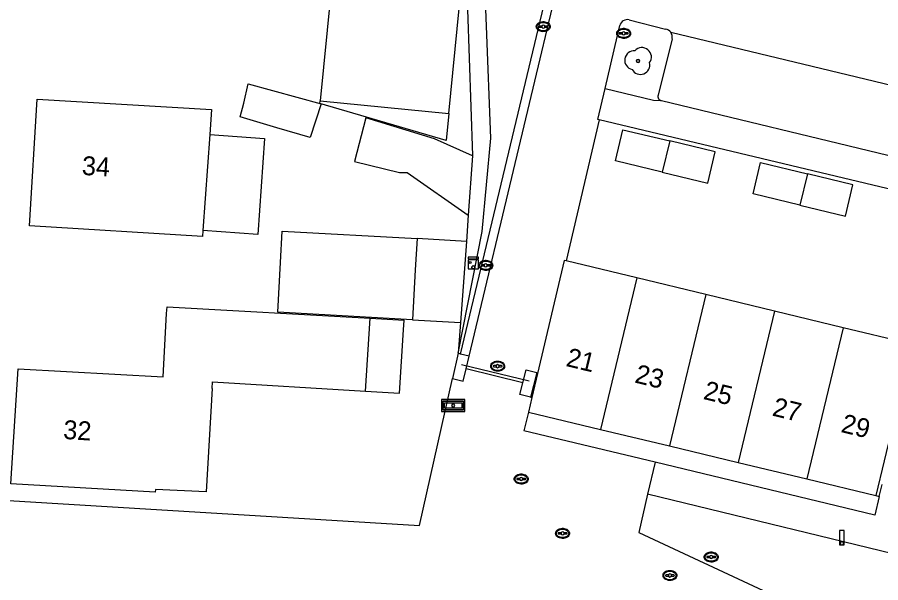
# Model space of a CAD drawing. Extents: x 194485 to 197793, y 468269 to 470822.
# Drawn here: x 194856.3 to 194911.2, y 470320 to 470356 of the extents above; entities that cross this region are included whole.
import ezdxf

# ---------------------------------------------------------------- set-up
doc = ezdxf.new("R2010")
doc.units = 0
for name, color, linetype in [('BGT grensvlak gebouwinstallatie plus 1', 7, 'Continuous'), ('BGT grensvlak onbegroeid terreindeel', 7, 'Continuous'), ('BGT grensvlak pand op maaiveld', 7, 'Continuous'), ('BGT grensvlak pand op maaiveld LR', 7, 'Continuous'), ('BGT grensvlak vegetatieobject', 7, 'Continuous'), ('BGT grensvlak wegdeel', 7, 'Continuous'), ('BGT lijnelement scheiding hek', 7, 'Continuous'), ('BGT puntobject bord verkeersbord', 7, 'Continuous'), ('BGT puntobject kast elektrakast', 7, 'Continuous'), ('BGT puntobject paal lichtmast', 7, 'Continuous'), ('BGT puntobject put inspectie- rioolput', 7, 'Continuous'), ('BGT puntobject put kolk', 7, 'Continuous'), ('BGT puntobject vegetatieobject boom', 7, 'Continuous'), ('BGT tekst huisnummerreeks', 7, 'Continuous')]:
    doc.layers.add(name, color=color, linetype=linetype)

msp = doc.modelspace()

# ---------------------------------------------------------------- linework, layer by layer
at = {"layer": 'BGT grensvlak gebouwinstallatie plus 1'}
for p, q in [((194870.711, 470350.513), (194870.975, 470351.76)), ((194870.975, 470351.76), (194875.622, 470350.474)), ((194870.464, 470349.656), (194870.711, 470350.513)), ((194875.622, 470350.474), (194874.923, 470348.337)), ((194872.817, 470348.954), (194870.464, 470349.656)), ((194874.923, 470348.337), (194872.817, 470348.954)), ((194868.537, 470348.524), (194872.032, 470348.278)), ((194872.032, 470348.278), (194871.603, 470342.173)), ((194885.263, 470347.183), (194884.991, 470343.393)), ((194871.603, 470342.173), (194868.108, 470342.419)), ((194884.872, 470341.731), (194881.727, 470341.91)), ((194884.872, 470341.731), (194884.503, 470336.584)), ((194878.746, 470336.847), (194880.904, 470336.725)), ((194880.861, 470336.117), (194880.904, 470336.725)), ((194881.435, 470336.753), (194884.503, 470336.584))]:
    msp.add_line(p, q, dxfattribs=at)
for points in [[(194883.747, 470349.869), (194883.585, 470348.152), (194875.548, 470350.508), (194875.564, 470350.67)], [(194885.263, 470347.183), (194882.835, 470348.247), (194878.473, 470349.587), (194877.742, 470346.81), (194880.603, 470346.125), (194881.09, 470346.125), (194884.991, 470343.393)], [(194878.45, 470332.225), (194880.603, 470332.097), (194880.861, 470336.117)]]:
    msp.add_lwpolyline(points, dxfattribs=at)
at = {"layer": 'BGT grensvlak onbegroeid terreindeel'}
for p, q in [((194884.355, 470334.627), (194883.99, 470333.015)), ((194884.494, 470334.575), (194884.355, 470334.627))]:
    msp.add_line(p, q, dxfattribs=at)
at = {"layer": 'BGT grensvlak pand op maaiveld'}
for p, q in [((194883.747, 470349.869), (194884.4, 470356.53)), ((194875.564, 470350.67), (194883.747, 470349.869)), ((194868.537, 470348.524), (194868.108, 470342.419)), ((194873.042, 470340.404), (194873.155, 470342.396)), ((194873.155, 470342.396), (194881.727, 470341.91)), ((194881.727, 470341.91), (194881.614, 470339.918)), ((194872.863, 470337.238), (194873.042, 470340.404)), ((194895.721, 470339.413), (194891.211, 470340.5)), ((194881.614, 470339.918), (194881.435, 470336.753)), ((194900.095, 470338.358), (194895.721, 470339.413)), ((194904.47, 470337.304), (194900.095, 470338.358)), ((194881.435, 470336.753), (194872.863, 470337.238)), ((194908.845, 470336.249), (194904.47, 470337.304)), ((194878.45, 470332.225), (194878.746, 470336.847)), ((194889.035, 470331.817), (194888.816, 470330.888)), ((194888.816, 470330.888), (194893.41, 470329.785)), ((194893.41, 470329.785), (194897.785, 470328.735)), ((194897.785, 470328.735), (194902.161, 470327.685)), ((194902.161, 470327.685), (194906.537, 470326.634)), ((194906.537, 470326.634), (194910.913, 470325.584)), ((194911.14, 470325.529), (194911.323, 470326.287)), ((194910.913, 470325.584), (194911.14, 470325.529))]:
    msp.add_line(p, q, dxfattribs=at)
for points in [[(194879.832, 470356.977), (194876.216, 470357.331), (194875.564, 470350.67)], [(194857.073, 470342.728), (194857.552, 470350.77), (194868.649, 470350.119), (194868.537, 470348.524)], [(194897.334, 470346.134), (194894.357, 470346.846), (194894.828, 470348.832), (194897.811, 470348.119)], [(194897.334, 470346.134), (194900.235, 470345.441), (194900.706, 470347.427), (194897.811, 470348.119)], [(194906.088, 470344.044), (194903.108, 470344.763), (194903.584, 470346.742), (194906.563, 470346.024)], [(194906.088, 470344.044), (194908.988, 470343.345), (194909.464, 470345.324), (194906.563, 470346.024)], [(194868.108, 470342.419), (194868.082, 470342.051), (194857.073, 470342.728)], [(194891.211, 470340.5), (194891.092, 470340.529), (194889.035, 470331.817)], [(194868.693, 470332.387), (194868.308, 470325.808), (194865.089, 470325.956), (194865.064, 470325.79), (194855.889, 470326.325), (194856.358, 470333.642), (194865.572, 470333.12), (194865.792, 470337.154)], [(194865.792, 470337.154), (194865.825, 470337.579), (194878.746, 470336.847)], [(194913.686, 470337.138), (194913.405, 470337.206), (194912.943, 470335.261), (194908.845, 470336.249)], [(194868.693, 470332.387), (194868.723, 470332.804), (194878.45, 470332.225)]]:
    msp.add_lwpolyline(points, dxfattribs=at)
at = {"layer": 'BGT grensvlak pand op maaiveld LR'}
for p, q in [((194897.811, 470348.119), (194897.334, 470346.134)), ((194906.563, 470346.024), (194906.088, 470344.044)), ((194895.721, 470339.413), (194893.41, 470329.785)), ((194900.095, 470338.358), (194897.785, 470328.735)), ((194904.47, 470337.304), (194902.161, 470327.685)), ((194913.686, 470337.138), (194910.913, 470325.584)), ((194908.845, 470336.249), (194906.537, 470326.634))]:
    msp.add_line(p, q, dxfattribs=at)
at = {"layer": 'BGT grensvlak vegetatieobject'}
for p, q in [((194884.991, 470343.393), (194884.872, 470341.731)), ((194884.503, 470336.584), (194884.355, 470334.627))]:
    msp.add_line(p, q, dxfattribs=at)
for points in [[(194884.355, 470334.627), (194885.874, 470342.369), (194886.426, 470348.29), (194885.873, 470362.551), (194887.231, 470373.861), (194889.283, 470389.185)], [(194884.941, 470356.477), (194885.264, 470347.197), (194885.263, 470347.183)]]:
    msp.add_lwpolyline(points, dxfattribs=at)
at = {"layer": 'BGT grensvlak wegdeel'}
for p, q in [((194884.494, 470334.575), (194890.837, 470361.036)), ((194895.232, 470355.819), (194897.546, 470355.235)), ((194893.688, 470351.449), (194894.623, 470355.455)), ((194897.87, 470355.026), (194913.16, 470351.361)), ((194897.959, 470354.621), (194897.06, 470351.03)), ((194897.283, 470350.684), (194911.688, 470347.214)), ((194893.324, 470349.458), (194891.211, 470340.5)), ((194885.052, 470334.431), (194884.494, 470334.575)), ((194884.856, 470333.645), (194885.052, 470334.431)), ((194888.459, 470332.747), (194884.856, 470333.645)), ((194881.879, 470323.679), (194883.99, 470333.015)), ((194888.953, 470331.838), (194889.035, 470331.817)), ((194888.816, 470330.888), (194888.531, 470329.705)), ((194896.882, 470327.693), (194888.531, 470329.705)), ((194896.882, 470327.693), (194896.394, 470325.668)), ((194910.851, 470324.328), (194896.882, 470327.693)), ((194911.14, 470325.529), (194910.851, 470324.328)), ((194852.981, 470325.442), (194881.879, 470323.679))]:
    msp.add_line(p, q, dxfattribs=at)
for points in [[(194885.052, 470334.431), (194891.371, 470360.905), (194890.837, 470361.036)], [(194893.324, 470349.458), (194893.228, 470349.48), (194893.688, 470351.449)], [(194893.688, 470351.449), (194896.766, 470350.714), (194897.283, 470350.684)], [(194931.29, 470332.913), (194933.064, 470339.928), (194912.605, 470344.872), (194893.324, 470349.458)], [(194883.99, 470333.015), (194884.658, 470332.846), (194884.856, 470333.645)], [(194888.459, 470332.747), (194888.662, 470333.563), (194889.342, 470333.394), (194888.953, 470331.838)], [(194888.953, 470331.838), (194888.274, 470332.008), (194888.459, 470332.747)], [(194896.394, 470325.668), (194895.83, 470323.238), (194920.522, 470311.724), (194950.704, 470297.678)], [(194954.574, 470313.713), (194933.224, 470318.832), (194914.835, 470323.277), (194914.359, 470321.307), (194896.394, 470325.668)]]:
    msp.add_lwpolyline(points, dxfattribs=at)
for centre, radius, start, end in [((194895.116, 470355.322), 0.511, 76.8777, 164.8559), ((194897.442, 470354.718), 0.528, 35.7494, 78.6016), ((194897.442, 470354.72), 0.526, 349.1871, 35.6007), ((194897.316, 470350.95), 0.268, 162.6179, 262.9863)]:
    msp.add_arc(centre, radius, start, end, dxfattribs=at)
at = {"layer": 'BGT lijnelement scheiding hek'}
msp.add_line((194884.552, 470333.91), (194888.858, 470332.883), dxfattribs=at)
at = {"layer": 'BGT puntobject bord verkeersbord'}
for points in [[(194883.275, 470331.678), (194883.275, 470330.928), (194884.775, 470330.928), (194884.775, 470331.678)], [(194884.675, 470331.578), (194884.675, 470331.028), (194883.375, 470331.028), (194883.375, 470331.578)], [(194883.375, 470331.578), (194883.375, 470331.028), (194884.675, 470331.028), (194884.675, 470331.578)], [(194884.575, 470331.478), (194884.575, 470331.128), (194883.475, 470331.128), (194883.475, 470331.478)]]:
    msp.add_lwpolyline(points, close=True, dxfattribs=at)
for start, end in [(0, 180), (180, 0)]:
    msp.add_arc((194884.025, 470331.303), 0.1, start, end, dxfattribs=at)
at = {"layer": 'BGT puntobject kast elektrakast'}
msp.add_lwpolyline([(194885.649, 470340.732), (194884.973, 470340.732), (194884.973, 470340.631), (194885.649, 470340.631)], close=True, dxfattribs=at)
msp.add_lwpolyline([(194885.311, 470339.984), (194885.649, 470339.984), (194885.649, 470340.558), (194884.973, 470340.558), (194884.973, 470339.984), (194885.311, 470339.984)], dxfattribs=at)
for centre, radius in [((194885.115, 470340.389), 0.0607), ((194885.311, 470340.084), 0.1)]:
    msp.add_circle(centre, radius, dxfattribs=at)
for start, end in [(0, 180), (180, 0)]:
    msp.add_arc((194885.311, 470340.084), 0.1, start, end, dxfattribs=at)
at = {"layer": 'BGT puntobject paal lichtmast'}
for points in [[(194908.911, 470323.351), (194908.611, 470323.351), (194908.611, 470322.451), (194908.761, 470322.451)], [(194908.761, 470322.451), (194908.911, 470322.451), (194908.911, 470323.351)]]:
    msp.add_lwpolyline(points, dxfattribs=at)
for start, end in [(0, 180), (0, 180), (180, 0), (180, 270), (270, 0)]:
    msp.add_arc((194908.761, 470322.551), 0.1, start, end, dxfattribs=at)
at = {"layer": 'BGT puntobject put inspectie- rioolput'}
for p, q in [((194886.765, 470333.843), (194886.608, 470333.843)), ((194886.608, 470333.768), (194886.765, 470333.768)), ((194887.108, 470333.843), (194886.951, 470333.843)), ((194886.951, 470333.768), (194887.108, 470333.768)), ((194888.262, 470326.67), (194888.105, 470326.67)), ((194888.605, 470326.67), (194888.448, 470326.67)), ((194888.105, 470326.595), (194888.262, 470326.595)), ((194888.448, 470326.595), (194888.605, 470326.595)), ((194900.352, 470321.71), (194900.195, 470321.71)), ((194900.695, 470321.71), (194900.538, 470321.71)), ((194900.195, 470321.636), (194900.352, 470321.636)), ((194900.538, 470321.636), (194900.695, 470321.636)), ((194897.727, 470320.541), (194897.57, 470320.541)), ((194897.57, 470320.467), (194897.727, 470320.467)), ((194898.07, 470320.541), (194897.913, 470320.541)), ((194897.913, 470320.467), (194898.07, 470320.467))]:
    msp.add_line(p, q, dxfattribs=at)
for centre, radius, start, end in [((194886.608, 470333.805), 0.0375, 90, 270), ((194886.858, 470333.805), 0.1, 0, 180), ((194886.858, 470333.805), 0.1, 157.9757, 180), ((194886.858, 470333.805), 0.1, 180, 202.0243), ((194886.858, 470333.805), 0.1, 180, 0), ((194886.858, 470333.805), 0.1, 0, 22.0243), ((194886.858, 470333.805), 0.1, 337.9757, 0), ((194887.108, 470333.805), 0.0375, 270, 90), ((194888.105, 470326.632), 0.0375, 90, 270), ((194888.355, 470326.632), 0.1, 0, 180), ((194888.355, 470326.632), 0.1, 157.9757, 180), ((194888.355, 470326.632), 0.1, 180, 202.0243), ((194888.355, 470326.632), 0.1, 180, 0), ((194888.355, 470326.632), 0.1, 0, 22.0243), ((194888.355, 470326.632), 0.1, 337.9757, 0), ((194888.605, 470326.632), 0.0375, 270, 90), ((194900.195, 470321.673), 0.0375, 90, 270), ((194900.445, 470321.673), 0.1, 0, 180), ((194900.445, 470321.673), 0.1, 157.9757, 180), ((194900.445, 470321.673), 0.1, 0, 22.0243), ((194900.695, 470321.673), 0.0375, 270, 90), ((194900.445, 470321.673), 0.1, 180, 202.0243), ((194900.445, 470321.673), 0.1, 180, 0), ((194900.445, 470321.673), 0.1, 337.9757, 0), ((194897.82, 470320.504), 0.1, 0, 180), ((194897.57, 470320.504), 0.0375, 90, 270), ((194897.82, 470320.504), 0.1, 157.9757, 180), ((194897.82, 470320.504), 0.1, 180, 202.0243), ((194897.82, 470320.504), 0.1, 180, 0), ((194897.82, 470320.504), 0.1, 0, 22.0243), ((194897.82, 470320.504), 0.1, 337.9757, 0), ((194898.07, 470320.504), 0.0375, 270, 90)]:
    msp.add_arc(centre, radius, start, end, dxfattribs=at)
for centre in [(194886.858, 470333.805), (194888.355, 470326.632), (194900.445, 470321.673), (194897.82, 470320.504)]:
    msp.add_ellipse(centre, major_axis=(0.392, 0), ratio=0.689655, dxfattribs=at)
for points in [[(194887.3, 470333.805), (194887.3, 470333.848), (194887.288, 470333.892), (194887.222, 470334.006), (194887.141, 470334.063), (194886.949, 470334.128), (194886.839, 470334.134), (194886.636, 470334.093), (194886.545, 470334.046), (194886.442, 470333.929), (194886.417, 470333.869), (194886.415, 470333.747), (194886.439, 470333.686), (194886.523, 470333.587), (194886.582, 470333.548), (194886.761, 470333.48), (194886.895, 470333.473), (194887.128, 470333.535), (194887.228, 470333.604), (194887.291, 470333.729), (194887.3, 470333.767), (194887.3, 470333.805)], [(194888.797, 470326.632), (194888.797, 470326.675), (194888.785, 470326.719), (194888.719, 470326.833), (194888.638, 470326.89), (194888.446, 470326.955), (194888.336, 470326.961), (194888.133, 470326.92), (194888.042, 470326.873), (194887.939, 470326.756), (194887.914, 470326.696), (194887.912, 470326.574), (194887.936, 470326.513), (194888.02, 470326.414), (194888.079, 470326.375), (194888.258, 470326.307), (194888.392, 470326.3), (194888.625, 470326.362), (194888.725, 470326.431), (194888.788, 470326.556), (194888.797, 470326.594), (194888.797, 470326.632)], [(194900.887, 470321.673), (194900.887, 470321.716), (194900.875, 470321.76), (194900.809, 470321.874), (194900.728, 470321.931), (194900.536, 470321.996), (194900.426, 470322.002), (194900.223, 470321.961), (194900.132, 470321.914), (194900.029, 470321.797), (194900.004, 470321.737), (194900.002, 470321.615), (194900.026, 470321.554), (194900.11, 470321.455), (194900.169, 470321.416), (194900.348, 470321.348), (194900.482, 470321.341), (194900.715, 470321.403), (194900.815, 470321.472), (194900.878, 470321.597), (194900.887, 470321.635), (194900.887, 470321.673)], [(194898.262, 470320.504), (194898.262, 470320.547), (194898.25, 470320.591), (194898.184, 470320.705), (194898.103, 470320.762), (194897.911, 470320.827), (194897.801, 470320.833), (194897.598, 470320.792), (194897.507, 470320.745), (194897.404, 470320.628), (194897.379, 470320.568), (194897.377, 470320.446), (194897.401, 470320.385), (194897.485, 470320.286), (194897.544, 470320.247), (194897.723, 470320.179), (194897.857, 470320.172), (194898.09, 470320.234), (194898.19, 470320.303), (194898.253, 470320.428), (194898.262, 470320.466), (194898.262, 470320.504)]]:
    msp.add_open_spline(points, degree=3, dxfattribs=at)
at = {"layer": 'BGT puntobject put kolk'}
for p, q in [((194889.665, 470355.425), (194889.508, 470355.425)), ((194889.508, 470355.35), (194889.665, 470355.35)), ((194890.008, 470355.425), (194889.851, 470355.425)), ((194889.851, 470355.35), (194890.008, 470355.35)), ((194894.783, 470354.997), (194894.626, 470354.997)), ((194894.626, 470354.922), (194894.783, 470354.922)), ((194895.126, 470354.997), (194894.969, 470354.997)), ((194894.969, 470354.922), (194895.126, 470354.922)), ((194886.006, 470340.252), (194885.849, 470340.252)), ((194885.849, 470340.177), (194886.006, 470340.177)), ((194886.349, 470340.252), (194886.192, 470340.252)), ((194886.192, 470340.177), (194886.349, 470340.177)), ((194890.895, 470323.215), (194890.738, 470323.215)), ((194890.738, 470323.141), (194890.895, 470323.141)), ((194891.238, 470323.215), (194891.081, 470323.215)), ((194891.081, 470323.141), (194891.238, 470323.141))]:
    msp.add_line(p, q, dxfattribs=at)
for centre, radius, start, end in [((194889.508, 470355.387), 0.0375, 90, 270), ((194889.758, 470355.387), 0.1, 0, 180), ((194889.758, 470355.387), 0.1, 157.9757, 180), ((194889.758, 470355.387), 0.1, 180, 202.0243), ((194889.758, 470355.387), 0.1, 180, 0), ((194889.758, 470355.387), 0.1, 0, 22.0243), ((194889.758, 470355.387), 0.1, 337.9757, 0), ((194890.008, 470355.387), 0.0375, 270, 90), ((194894.626, 470354.959), 0.0375, 90, 270), ((194894.876, 470354.959), 0.1, 0, 180), ((194894.876, 470354.959), 0.1, 157.9757, 180), ((194894.876, 470354.959), 0.1, 180, 202.0243), ((194894.876, 470354.959), 0.1, 180, 0), ((194894.876, 470354.959), 0.1, 0, 22.0243), ((194894.876, 470354.959), 0.1, 337.9757, 0), ((194895.126, 470354.959), 0.0375, 270, 90), ((194885.849, 470340.214), 0.0375, 90, 270), ((194886.099, 470340.214), 0.1, 0, 180), ((194886.099, 470340.214), 0.1, 157.9757, 180), ((194886.099, 470340.214), 0.1, 180, 202.0243), ((194886.099, 470340.214), 0.1, 180, 0), ((194886.099, 470340.214), 0.1, 0, 22.0243), ((194886.099, 470340.214), 0.1, 337.9757, 0), ((194886.349, 470340.214), 0.0375, 270, 90), ((194890.738, 470323.178), 0.0375, 90, 270), ((194890.988, 470323.178), 0.1, 0, 180), ((194890.988, 470323.178), 0.1, 157.9757, 180), ((194890.988, 470323.178), 0.1, 180, 202.0243), ((194890.988, 470323.178), 0.1, 180, 0), ((194890.988, 470323.178), 0.1, 0, 22.0243), ((194890.988, 470323.178), 0.1, 337.9757, 0), ((194891.238, 470323.178), 0.0375, 270, 90)]:
    msp.add_arc(centre, radius, start, end, dxfattribs=at)
for centre in [(194889.758, 470355.387), (194894.876, 470354.959), (194886.099, 470340.214), (194890.988, 470323.178)]:
    msp.add_ellipse(centre, major_axis=(0.392, 0), ratio=0.689655, dxfattribs=at)
for points in [[(194890.2, 470355.387), (194890.2, 470355.43), (194890.188, 470355.474), (194890.122, 470355.588), (194890.041, 470355.645), (194889.849, 470355.71), (194889.739, 470355.716), (194889.536, 470355.675), (194889.445, 470355.628), (194889.342, 470355.511), (194889.317, 470355.451), (194889.315, 470355.329), (194889.339, 470355.268), (194889.423, 470355.169), (194889.482, 470355.13), (194889.661, 470355.062), (194889.795, 470355.055), (194890.028, 470355.117), (194890.128, 470355.186), (194890.191, 470355.311), (194890.2, 470355.349), (194890.2, 470355.387)], [(194895.318, 470354.959), (194895.318, 470355.002), (194895.306, 470355.046), (194895.24, 470355.16), (194895.159, 470355.217), (194894.967, 470355.282), (194894.857, 470355.288), (194894.654, 470355.247), (194894.563, 470355.2), (194894.46, 470355.083), (194894.435, 470355.023), (194894.433, 470354.901), (194894.457, 470354.84), (194894.541, 470354.741), (194894.6, 470354.702), (194894.779, 470354.634), (194894.913, 470354.627), (194895.146, 470354.689), (194895.246, 470354.758), (194895.309, 470354.883), (194895.318, 470354.921), (194895.318, 470354.959)], [(194886.541, 470340.214), (194886.541, 470340.257), (194886.529, 470340.301), (194886.463, 470340.415), (194886.382, 470340.472), (194886.19, 470340.537), (194886.08, 470340.543), (194885.877, 470340.502), (194885.786, 470340.455), (194885.683, 470340.338), (194885.658, 470340.278), (194885.656, 470340.156), (194885.68, 470340.095), (194885.764, 470339.996), (194885.823, 470339.957), (194886.002, 470339.889), (194886.136, 470339.882), (194886.369, 470339.944), (194886.469, 470340.013), (194886.532, 470340.138), (194886.541, 470340.176), (194886.541, 470340.214)], [(194891.43, 470323.178), (194891.43, 470323.221), (194891.418, 470323.265), (194891.352, 470323.379), (194891.271, 470323.436), (194891.079, 470323.501), (194890.969, 470323.507), (194890.766, 470323.466), (194890.675, 470323.419), (194890.572, 470323.302), (194890.547, 470323.242), (194890.545, 470323.12), (194890.569, 470323.059), (194890.653, 470322.96), (194890.712, 470322.921), (194890.891, 470322.853), (194891.025, 470322.846), (194891.258, 470322.908), (194891.358, 470322.977), (194891.421, 470323.102), (194891.43, 470323.14), (194891.43, 470323.178)]]:
    msp.add_open_spline(points, degree=3, dxfattribs=at)
at = {"layer": 'BGT puntobject vegetatieobject boom'}
msp.add_circle((194895.791, 470353.203), 0.1, dxfattribs=at)
for centre, radius, start, end in [((194895.541, 470353.253), 0.6, 85.137, 257.7544), ((194896.041, 470353.453), 0.6, 323.5446, 138.4658), ((194895.941, 470352.953), 0.6, 208.5058, 13.8356), ((194895.791, 470353.203), 0.1, 0, 180), ((194895.791, 470353.203), 0.1, 180, 0)]:
    msp.add_arc(centre, radius, start, end, dxfattribs=at)

# ---------------------------------------------------------------- texts
at = {"layer": 'BGT tekst huisnummerreeks'}
for s, rotation, p in [('34', 356.6, (194860.38, 470345.965)), ('21', 346.5, (194891.151, 470333.824)), ('23', 346.5, (194895.522, 470332.775)), ('25', 346.5, (194899.892, 470331.726)), ('27', 346.5, (194904.274, 470330.674)), ('29', 346.5, (194908.648, 470329.625)), ('32', 356.3, (194859.19, 470329.187))]:
    msp.add_text(s, height=1.2, rotation=rotation, dxfattribs=at).set_placement(p)

doc.saveas('drawing.dxf')
